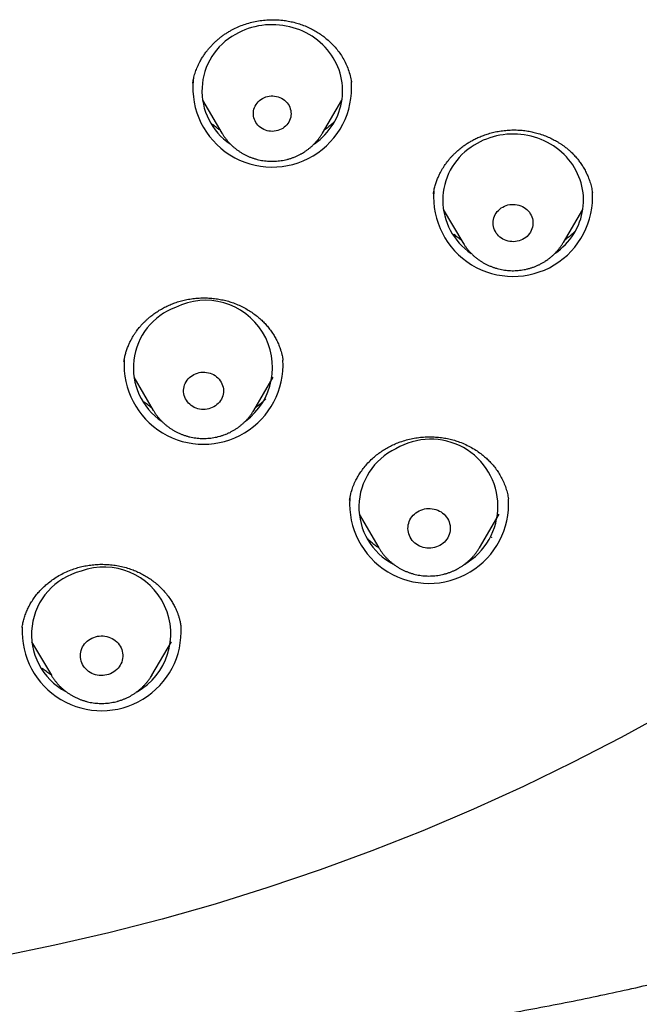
# Model space of a CAD drawing. Header units: millimetres. Extents: x 8 to 562, y 12 to 805.
# Tile 510 of 538: x 324 to 337, y 707 to 728. Entities that reach past the tile are written whole.
import ezdxf

# ---------------------------------------------------------------- set-up
doc = ezdxf.new("R2010")
doc.units = ezdxf.units.MM

msp = doc.modelspace()

# ---------------------------------------------------------------- linework, layer by layer
at = {"color": 7, "linetype": 'Continuous', "lineweight": 30}
for p, q in [((330.993, 726.45), (330.996, 726.437)), ((327.823, 726.059), (328.238, 725.354)), ((330.378, 725.354), (330.794, 726.059)), ((330.378, 725.354), (330.377, 725.352)), ((332.951, 723.729), (333.367, 723.024)), ((335.507, 723.024), (335.922, 723.729)), ((335.507, 723.024), (335.505, 723.021)), ((326.154, 720.508), (326.15, 720.488)), ((329.538, 720.51), (329.537, 720.518)), ((326.361, 720.154), (326.777, 719.448)), ((328.916, 719.448), (329.332, 720.154)), ((328.916, 719.448), (328.914, 719.445)), ((330.954, 717.533), (330.953, 717.528)), ((334.339, 717.558), (334.338, 717.562)), ((331.157, 717.233), (331.579, 716.518)), ((333.719, 716.518), (334.14, 717.233)), ((323.983, 714.831), (323.982, 714.819)), ((327.367, 714.838), (327.366, 714.844)), ((324.185, 714.519), (324.606, 713.804)), ((326.746, 713.804), (327.167, 714.519)), ((326.746, 713.804), (326.744, 713.8))]:
    msp.add_line(p, q, dxfattribs=at)
at = {"color": 7, "linetype": 'Continuous', "lineweight": 30, "flags": 128}
for points in [[(330.203, 725.123), (330.211, 725.129), (330.27, 725.173), (330.326, 725.22), (330.38, 725.268), (330.431, 725.32), (330.479, 725.374), (330.524, 725.43), (330.566, 725.488), (330.606, 725.547), (330.641, 725.609), (330.674, 725.672), (330.703, 725.737), (330.729, 725.803), (330.751, 725.87), (330.77, 725.938), (330.785, 726.007), (330.796, 726.077), (330.804, 726.146), (330.808, 726.217), (330.808, 726.287), (330.804, 726.357), (330.797, 726.427), (330.786, 726.497), (330.771, 726.566), (330.753, 726.634), (330.731, 726.701), (330.706, 726.767), (330.677, 726.832), (330.644, 726.895), (330.609, 726.957), (330.57, 727.017), (330.528, 727.075), (330.483, 727.131), (330.435, 727.185), (330.384, 727.237), (330.331, 727.286), (330.275, 727.333), (330.216, 727.377), (330.156, 727.418), (330.093, 727.456), (330.028, 727.491), (329.962, 727.523), (329.894, 727.553), (329.824, 727.578), (329.753, 727.601), (329.681, 727.62), (329.609, 727.636), (329.535, 727.648), (329.461, 727.657), (329.386, 727.662), (329.311, 727.664), (329.237, 727.663), (329.162, 727.658), (329.088, 727.649), (329.014, 727.637), (328.941, 727.622), (328.869, 727.603), (328.798, 727.58), (328.728, 727.555), (328.66, 727.526), (328.594, 727.494), (328.529, 727.459)], [(329.099, 726.092), (329.133, 726.109), (329.169, 726.124), (329.206, 726.135), (329.244, 726.142), (329.283, 726.146), (329.322, 726.147), (329.36, 726.144), (329.399, 726.137), (329.436, 726.127), (329.472, 726.114), (329.507, 726.098), (329.54, 726.078), (329.57, 726.056), (329.598, 726.03), (329.624, 726.003), (329.646, 725.973), (329.666, 725.942), (329.682, 725.908), (329.694, 725.874), (329.703, 725.838), (329.708, 725.802), (329.71, 725.766), (329.708, 725.729), (329.702, 725.693), (329.692, 725.658), (329.679, 725.623), (329.662, 725.591), (329.642, 725.559), (329.619, 725.53), (329.593, 725.503), (329.564, 725.478), (329.533, 725.456), (329.5, 725.437), (329.465, 725.422), (329.429, 725.409), (329.391, 725.4), (329.353, 725.394), (329.314, 725.392), (329.275, 725.393), (329.237, 725.398), (329.199, 725.406), (329.162, 725.417), (329.127, 725.432), (329.093, 725.45), (329.061, 725.471), (329.032, 725.495), (329.005, 725.521), (328.981, 725.55), (328.96, 725.581), (328.942, 725.613), (328.928, 725.647), (328.917, 725.682), (328.91, 725.718), (328.907, 725.755), (328.907, 725.791), (328.911, 725.827), (328.919, 725.863), (328.93, 725.898), (328.945, 725.932), (328.964, 725.964), (328.985, 725.994), (329.01, 726.022), (329.037, 726.048), (329.067, 726.071), (329.099, 726.092)], [(335.332, 722.794), (335.388, 722.835), (335.445, 722.881), (335.499, 722.93), (335.551, 722.981), (335.599, 723.034), (335.645, 723.09), (335.688, 723.147), (335.728, 723.207), (335.764, 723.268), (335.797, 723.331), (335.827, 723.396), (335.853, 723.461), (335.876, 723.528), (335.895, 723.596), (335.911, 723.665), (335.923, 723.734), (335.931, 723.804), (335.936, 723.874), (335.937, 723.945), (335.934, 724.015), (335.927, 724.085), (335.917, 724.154), (335.903, 724.223), (335.885, 724.292), (335.864, 724.359), (335.839, 724.425), (335.811, 724.49), (335.779, 724.554), (335.744, 724.616), (335.706, 724.677), (335.664, 724.735), (335.62, 724.792), (335.572, 724.846), (335.522, 724.898), (335.469, 724.948), (335.413, 724.995), (335.355, 725.039), (335.295, 725.081), (335.233, 725.119), (335.168, 725.155), (335.102, 725.188), (335.034, 725.218), (334.965, 725.244), (334.894, 725.267), (334.823, 725.287), (334.75, 725.303), (334.676, 725.316), (334.602, 725.326), (334.528, 725.332), (334.453, 725.334), (334.378, 725.333), (334.304, 725.329), (334.229, 725.321), (334.156, 725.309), (334.082, 725.294), (334.01, 725.276), (333.939, 725.254), (333.869, 725.229), (333.801, 725.201), (333.734, 725.17), (333.669, 725.135), (333.605, 725.098), (333.544, 725.057)], [(334.185, 723.759), (334.218, 723.78), (334.253, 723.798), (334.289, 723.812), (334.327, 723.824), (334.366, 723.832), (334.405, 723.836), (334.445, 723.837), (334.484, 723.835), (334.524, 723.829), (334.562, 723.819), (334.599, 723.807), (334.635, 723.791), (334.67, 723.772), (334.702, 723.75), (334.732, 723.725), (334.759, 723.698), (334.783, 723.668), (334.804, 723.637), (334.823, 723.604), (334.837, 723.569), (334.848, 723.533), (334.856, 723.497), (334.86, 723.459), (334.86, 723.422), (334.857, 723.385), (334.849, 723.348), (334.839, 723.312), (334.824, 723.278), (334.806, 723.244), (334.785, 723.213), (334.761, 723.183), (334.734, 723.155), (334.705, 723.131), (334.673, 723.108), (334.639, 723.089), (334.603, 723.073), (334.566, 723.06), (334.527, 723.05), (334.488, 723.044), (334.449, 723.041), (334.409, 723.042), (334.369, 723.046), (334.331, 723.054), (334.293, 723.065), (334.256, 723.079), (334.221, 723.096), (334.188, 723.117), (334.157, 723.14), (334.128, 723.166), (334.102, 723.195), (334.079, 723.225), (334.06, 723.258), (334.043, 723.292), (334.03, 723.327), (334.021, 723.363), (334.015, 723.4), (334.013, 723.437), (334.015, 723.475), (334.02, 723.512), (334.029, 723.548), (334.042, 723.583), (334.058, 723.617), (334.077, 723.65), (334.1, 723.681), (334.126, 723.709), (334.154, 723.735), (334.185, 723.759)], [(327.678, 720.229), (327.715, 720.242), (327.753, 720.252), (327.792, 720.258), (327.832, 720.262), (327.871, 720.261), (327.911, 720.257), (327.95, 720.25), (327.988, 720.239), (328.025, 720.225), (328.06, 720.208), (328.093, 720.187), (328.124, 720.164), (328.153, 720.138), (328.179, 720.11), (328.202, 720.08), (328.222, 720.047), (328.239, 720.014), (328.252, 719.978), (328.262, 719.942), (328.268, 719.905), (328.27, 719.868), (328.269, 719.831), (328.264, 719.794), (328.255, 719.757), (328.242, 719.722), (328.227, 719.688), (328.207, 719.655), (328.185, 719.624), (328.16, 719.595), (328.132, 719.569), (328.101, 719.545), (328.068, 719.524), (328.033, 719.506), (327.997, 719.491), (327.959, 719.48), (327.92, 719.471), (327.881, 719.467), (327.841, 719.465), (327.802, 719.468), (327.762, 719.473), (327.724, 719.482), (327.686, 719.495), (327.65, 719.511), (327.616, 719.529), (327.584, 719.551), (327.554, 719.576), (327.526, 719.603), (327.502, 719.632), (327.48, 719.663), (327.462, 719.696), (327.447, 719.731), (327.435, 719.767), (327.428, 719.803), (327.423, 719.84), (327.423, 719.878), (327.426, 719.915), (327.433, 719.952), (327.444, 719.988), (327.458, 720.023), (327.475, 720.056), (327.496, 720.088), (327.52, 720.118), (327.547, 720.145), (327.576, 720.17), (327.608, 720.193), (327.642, 720.212), (327.678, 720.229)], [(332.437, 717.306), (332.474, 717.323), (332.512, 717.336), (332.552, 717.346), (332.592, 717.353), (332.633, 717.356), (332.674, 717.356), (332.714, 717.352), (332.755, 717.344), (332.794, 717.334), (332.832, 717.32), (332.869, 717.302), (332.904, 717.282), (332.936, 717.259), (332.967, 717.233), (332.994, 717.204), (333.019, 717.174), (333.041, 717.141), (333.059, 717.107), (333.074, 717.071), (333.086, 717.034), (333.094, 716.996), (333.098, 716.958), (333.099, 716.92), (333.095, 716.881), (333.088, 716.843), (333.078, 716.806), (333.064, 716.77), (333.046, 716.735), (333.025, 716.702), (333.001, 716.671), (332.975, 716.642), (332.945, 716.615), (332.913, 716.591), (332.879, 716.57), (332.843, 716.552), (332.805, 716.537), (332.766, 716.525), (332.726, 716.517), (332.685, 716.512), (332.644, 716.511), (332.603, 716.513), (332.563, 716.518), (332.523, 716.527), (332.484, 716.54), (332.447, 716.556), (332.411, 716.574), (332.377, 716.596), (332.346, 716.621), (332.317, 716.648), (332.291, 716.677), (332.267, 716.709), (332.247, 716.743), (332.23, 716.778), (332.217, 716.814), (332.207, 716.852), (332.201, 716.89), (332.199, 716.928), (332.2, 716.966), (332.205, 717.005), (332.214, 717.042), (332.226, 717.079), (332.242, 717.114), (332.261, 717.148), (332.284, 717.181), (332.309, 717.211), (332.337, 717.239), (332.368, 717.264), (332.401, 717.287), (332.437, 717.306)], [(325.545, 714.624), (325.585, 714.634), (325.625, 714.64), (325.666, 714.642), (325.707, 714.641), (325.748, 714.637), (325.788, 714.629), (325.827, 714.618), (325.865, 714.603), (325.902, 714.585), (325.936, 714.564), (325.968, 714.541), (325.998, 714.515), (326.025, 714.486), (326.05, 714.455), (326.071, 714.422), (326.089, 714.387), (326.103, 714.351), (326.114, 714.314), (326.122, 714.276), (326.126, 714.238), (326.125, 714.2), (326.122, 714.161), (326.114, 714.123), (326.103, 714.086), (326.088, 714.05), (326.07, 714.016), (326.049, 713.983), (326.025, 713.952), (325.997, 713.923), (325.967, 713.897), (325.935, 713.874), (325.9, 713.853), (325.864, 713.835), (325.826, 713.821), (325.787, 713.81), (325.747, 713.802), (325.706, 713.797), (325.665, 713.797), (325.624, 713.799), (325.584, 713.805), (325.544, 713.815), (325.506, 713.828), (325.468, 713.844), (325.433, 713.863), (325.399, 713.886), (325.368, 713.911), (325.34, 713.938), (325.314, 713.968), (325.291, 714), (325.272, 714.034), (325.255, 714.069), (325.242, 714.106), (325.233, 714.143), (325.228, 714.182), (325.226, 714.22), (325.228, 714.258), (325.234, 714.297), (325.243, 714.334), (325.256, 714.371), (325.272, 714.406), (325.292, 714.44), (325.315, 714.472), (325.341, 714.501), (325.369, 714.529), (325.4, 714.554), (325.434, 714.576), (325.469, 714.595), (325.507, 714.611), (325.545, 714.624)], [(337.758, 713.04), (336.739, 712.478), (335.705, 711.943), (334.656, 711.433), (333.593, 710.949), (332.517, 710.491), (331.429, 710.06), (330.329, 709.656), (329.218, 709.279), (328.096, 708.93), (326.966, 708.609), (325.827, 708.315), (324.68, 708.05), (323.526, 707.813), (322.366, 707.605), (321.201, 707.425), (320.031, 707.274), (318.857, 707.152), (317.68, 707.059)]]:
    msp.add_lwpolyline(points, dxfattribs=at)
at = {"color": 7, "linetype": 'Continuous', "lineweight": 30}
for centre, radius, start, end in [((329.179, 726.256), 1.367, 118.3921, 236.0066), ((329.309, 726.321), 1.691, 174.5153, 4.1622), ((334.304, 723.925), 1.364, 123.8542, 236.1092), ((334.437, 723.993), 1.692, 175.7531, 3.8505), ((327.886, 720.363), 1.429, 306.632, 116.4654), ((327.726, 720.353), 1.374, 110.2985, 236.014), ((327.847, 720.419), 1.693, 176.5121, 3.3487), ((332.682, 717.403), 1.431, 300.2298, 121.1435), ((332.527, 717.386), 1.373, 115.2184, 242.3715), ((332.649, 717.454), 1.693, 176.1196, 3.5976), ((325.565, 714.676), 1.382, 103.5947, 241.9814), ((325.73, 714.687), 1.42, 299.5584, 110.1667), ((325.676, 714.742), 1.694, 177.2034, 3.3427)]:
    msp.add_arc(centre, radius, start, end, dxfattribs=at)
for points, knots in [([(327.615, 726.416), (327.616, 726.421), (327.618, 726.433), (327.622, 726.457), (327.628, 726.488), (327.636, 726.528), (327.649, 726.576), (327.665, 726.63), (327.684, 726.685), (327.705, 726.74), (327.728, 726.793), (327.753, 726.846), (327.784, 726.905), (327.823, 726.971), (327.87, 727.042), (327.917, 727.105), (327.958, 727.156), (327.992, 727.194), (328.018, 727.222), (328.041, 727.247), (328.068, 727.274), (328.102, 727.306), (328.146, 727.345), (328.196, 727.387), (328.251, 727.429), (328.309, 727.47), (328.371, 727.509), (328.451, 727.555), (328.552, 727.606), (328.677, 727.658), (328.809, 727.7), (328.946, 727.734), (329.088, 727.757), (329.233, 727.77), (329.382, 727.771), (329.522, 727.762), (329.652, 727.742), (329.772, 727.716), (329.891, 727.682), (330.008, 727.639), (330.117, 727.59), (330.219, 727.535), (330.314, 727.477), (330.408, 727.41), (330.499, 727.335), (330.587, 727.252), (330.67, 727.16), (330.747, 727.06), (330.817, 726.951), (330.878, 726.833), (330.929, 726.708), (330.969, 726.579), (330.985, 726.492), (330.993, 726.45)], [0, 0, 0, 0, 0.004667, 0.010537, 0.017675, 0.02727, 0.038555, 0.051326, 0.064261, 0.077115, 0.089892, 0.102594, 0.115225, 0.133956, 0.152538, 0.170127, 0.18503, 0.194824, 0.20293, 0.209502, 0.216521, 0.227217, 0.239702, 0.253909, 0.268699, 0.283691, 0.29889, 0.314299, 0.341666, 0.369544, 0.397954, 0.426827, 0.456132, 0.485881, 0.51609, 0.546782, 0.571708, 0.596971, 0.622447, 0.648129, 0.674292, 0.697003, 0.720565, 0.744976, 0.77023, 0.796322, 0.823254, 0.851032, 0.879672, 0.909188, 0.939595, 0.970895, 1, 1, 1, 1]), ([(327.616, 726.418), (327.615, 726.416), (327.615, 726.414), (327.615, 726.413), (327.615, 726.413)], [0, 0, 0, 0, 0.961339, 1, 1, 1, 1]), ([(330.998, 726.436), (330.997, 726.439), (330.997, 726.444), (330.996, 726.449), (330.995, 726.451)], [0, 0, 0, 0, 0.653659, 1, 1, 1, 1]), ([(314.5, 704.917), (314.752, 704.917), (315.253, 704.918), (315.996, 704.926), (316.726, 704.937), (317.443, 704.953), (318.145, 704.973), (318.821, 704.996), (319.472, 705.021), (320.097, 705.05), (320.71, 705.08), (321.311, 705.113), (321.9, 705.149), (322.476, 705.186), (323.041, 705.226), (323.594, 705.267), (324.135, 705.309), (324.661, 705.353), (325.173, 705.398), (325.67, 705.444), (326.155, 705.491), (326.632, 705.538), (327.1, 705.587), (327.559, 705.637), (328.007, 705.687), (328.442, 705.738), (328.863, 705.789), (329.27, 705.839), (329.663, 705.89), (330.044, 705.94), (330.417, 705.99), (330.78, 706.04), (331.133, 706.09), (331.475, 706.14), (331.805, 706.189), (332.127, 706.238), (332.444, 706.287), (332.891, 706.358), (333.465, 706.451), (334.165, 706.571), (334.857, 706.696), (335.544, 706.827), (336.219, 706.965), (336.883, 707.109), (337.533, 707.258), (338.173, 707.415), (338.715, 707.557), (339.161, 707.678), (339.514, 707.778), (339.866, 707.88), (340.223, 707.988), (340.587, 708.101), (340.961, 708.222), (341.334, 708.346), (341.704, 708.474), (342.072, 708.605), (342.447, 708.744), (342.83, 708.891), (343.22, 709.046), (343.517, 709.168), (343.717, 709.252), (343.816, 709.295), (343.909, 709.334), (343.993, 709.371), (344.068, 709.404), (344.13, 709.431), (344.179, 709.453), (344.216, 709.469), (344.243, 709.481), (344.264, 709.491), (344.284, 709.5), (344.313, 709.512), (344.353, 709.531), (344.407, 709.555), (344.472, 709.584), (344.546, 709.618), (344.63, 709.657), (344.725, 709.701), (344.83, 709.75), (344.944, 709.804), (345.069, 709.864), (345.203, 709.929), (345.344, 709.998), (345.488, 710.07), (345.631, 710.142), (345.808, 710.232), (346.019, 710.342), (346.26, 710.47), (346.49, 710.595), (346.71, 710.716), (346.919, 710.835), (347.12, 710.95), (347.313, 711.063), (347.497, 711.174), (347.675, 711.281), (347.87, 711.402), (348.087, 711.539), (348.33, 711.695), (348.577, 711.858), (348.772, 711.99), (348.913, 712.086), (349, 712.146), (349.087, 712.207), (349.174, 712.268), (349.256, 712.326), (349.336, 712.383), (349.41, 712.436), (349.477, 712.485), (349.533, 712.526), (349.577, 712.558), (349.613, 712.584), (349.642, 712.606), (349.671, 712.627), (349.703, 712.651), (349.74, 712.679), (349.782, 712.71), (349.836, 712.751), (349.904, 712.802), (349.988, 712.866), (350.082, 712.938), (350.186, 713.019), (350.298, 713.107), (350.419, 713.202), (350.547, 713.305), (350.681, 713.414), (350.834, 713.541), (351.007, 713.686), (351.201, 713.852), (351.402, 714.028), (351.602, 714.207), (351.8, 714.389), (351.949, 714.528), (352.056, 714.629), (352.119, 714.689), (352.182, 714.75), (352.244, 714.809), (352.305, 714.869), (352.364, 714.927), (352.418, 714.98), (352.463, 715.025), (352.499, 715.061), (352.529, 715.091), (352.558, 715.12), (352.589, 715.152), (352.628, 715.191), (352.675, 715.239), (352.734, 715.299), (352.801, 715.368), (352.872, 715.442), (352.949, 715.523), (353.03, 715.608), (353.116, 715.7), (353.204, 715.795), (353.325, 715.927), (353.477, 716.096), (353.663, 716.306), (353.852, 716.525), (353.999, 716.699), (354.104, 716.826), (354.166, 716.901), (354.227, 716.976), (354.287, 717.049), (354.346, 717.123), (354.403, 717.194), (354.457, 717.262), (354.502, 717.319), (354.538, 717.366), (354.565, 717.399), (354.582, 717.422), (354.593, 717.436), (354.605, 717.451), (354.62, 717.47), (354.641, 717.498), (354.68, 717.548), (354.736, 717.622), (354.809, 717.717), (354.886, 717.82), (354.967, 717.928), (355.083, 718.086), (355.234, 718.296), (355.419, 718.557), (355.566, 718.772), (355.677, 718.936), (355.75, 719.045), (355.82, 719.152), (355.885, 719.251), (355.941, 719.339), (355.988, 719.411), (356.025, 719.47), (356.055, 719.516), (356.078, 719.553), (356.095, 719.58), (356.109, 719.602), (356.122, 719.624), (356.141, 719.653), (356.163, 719.689), (356.207, 719.76), (356.274, 719.868), (356.364, 720.015), (356.45, 720.159), (356.532, 720.299), (356.597, 720.409), (356.649, 720.499), (356.686, 720.564), (356.716, 720.617), (356.739, 720.657), (356.756, 720.686), (356.769, 720.71), (356.781, 720.732), (356.797, 720.759), (356.816, 720.794), (356.847, 720.85), (356.888, 720.923), (356.937, 721.012), (356.985, 721.1), (357.033, 721.188), (357.079, 721.274), (357.124, 721.359), (357.168, 721.441), (357.204, 721.51), (357.232, 721.565), (357.253, 721.604), (357.27, 721.639), (357.286, 721.668), (357.298, 721.693), (357.308, 721.713), (357.32, 721.735), (357.335, 721.764), (357.355, 721.804), (357.381, 721.855), (357.41, 721.912), (357.439, 721.971), (357.472, 722.037), (357.508, 722.11), (357.547, 722.19), (357.583, 722.263), (357.616, 722.332), (357.648, 722.398), (357.681, 722.466), (357.711, 722.53), (357.736, 722.583), (357.754, 722.623), (357.768, 722.652), (357.779, 722.675), (357.79, 722.699), (357.803, 722.727), (357.821, 722.766), (357.845, 722.818), (357.875, 722.885), (357.91, 722.96), (357.947, 723.042), (357.989, 723.137), (358.038, 723.246), (358.093, 723.371), (358.137, 723.474), (358.17, 723.551), (358.191, 723.598), (358.208, 723.638), (358.221, 723.67), (358.231, 723.694), (358.24, 723.715), (358.25, 723.739), (358.264, 723.771), (358.28, 723.811), (358.3, 723.857), (358.32, 723.905), (358.34, 723.954), (358.359, 724.001), (358.378, 724.046), (358.405, 724.112), (358.438, 724.194), (358.477, 724.29), (358.511, 724.377), (358.541, 724.453), (358.568, 724.521), (358.59, 724.579), (358.609, 724.628), (358.626, 724.672), (358.644, 724.717), (358.66, 724.76), (358.676, 724.802), (358.691, 724.842), (358.71, 724.891), (358.733, 724.952), (358.76, 725.025), (358.792, 725.11), (358.827, 725.207), (358.866, 725.314), (358.909, 725.432), (358.955, 725.56), (358.986, 725.65), (359.002, 725.696)], [0, 0, 0, 0, 0.014172, 0.028087, 0.041746, 0.055152, 0.068304, 0.081203, 0.093134, 0.104842, 0.116328, 0.12759, 0.138631, 0.14945, 0.160048, 0.170425, 0.180581, 0.190519, 0.20007, 0.209412, 0.218545, 0.227467, 0.236335, 0.244985, 0.253414, 0.261624, 0.269613, 0.277244, 0.284662, 0.291867, 0.298858, 0.305771, 0.312461, 0.318928, 0.325172, 0.331228, 0.337235, 0.343211, 0.356642, 0.369924, 0.383127, 0.39624, 0.409248, 0.421905, 0.434433, 0.446819, 0.459056, 0.465987, 0.472877, 0.479728, 0.4867, 0.493881, 0.501273, 0.508878, 0.51604, 0.523385, 0.530916, 0.538636, 0.546549, 0.554661, 0.556755, 0.558832, 0.560745, 0.562473, 0.564015, 0.565371, 0.566305, 0.567075, 0.567632, 0.567997, 0.568388, 0.568869, 0.56978, 0.570902, 0.572235, 0.573779, 0.575535, 0.577503, 0.579683, 0.582077, 0.584684, 0.587504, 0.590534, 0.593602, 0.596624, 0.599598, 0.604925, 0.61009, 0.615092, 0.619805, 0.62436, 0.628757, 0.632995, 0.637074, 0.640993, 0.644804, 0.650147, 0.655633, 0.661263, 0.667037, 0.669025, 0.67103, 0.673052, 0.67509, 0.677058, 0.678834, 0.680682, 0.682263, 0.683578, 0.684626, 0.68542, 0.686066, 0.686727, 0.687474, 0.688345, 0.689338, 0.690455, 0.692225, 0.694236, 0.69649, 0.698985, 0.701723, 0.704649, 0.707797, 0.711102, 0.714558, 0.719175, 0.724039, 0.72915, 0.734511, 0.739437, 0.74456, 0.74621, 0.74788, 0.749569, 0.751243, 0.752773, 0.754495, 0.755964, 0.757181, 0.758146, 0.758857, 0.759655, 0.760493, 0.761398, 0.762796, 0.764409, 0.766236, 0.768279, 0.770355, 0.772615, 0.775048, 0.777557, 0.780118, 0.785296, 0.790667, 0.796228, 0.801982, 0.803829, 0.805696, 0.807582, 0.80943, 0.811121, 0.813041, 0.8147, 0.8161, 0.81724, 0.818121, 0.818558, 0.818883, 0.819175, 0.819646, 0.820306, 0.821156, 0.823326, 0.825643, 0.828102, 0.830703, 0.833443, 0.83944, 0.845601, 0.851928, 0.85446, 0.857017, 0.859554, 0.861843, 0.863855, 0.86559, 0.866832, 0.867879, 0.86873, 0.869385, 0.869725, 0.870206, 0.870864, 0.871701, 0.872662, 0.875715, 0.879044, 0.882589, 0.885438, 0.888382, 0.889962, 0.891459, 0.892711, 0.893501, 0.894146, 0.894646, 0.895057, 0.895638, 0.896421, 0.897405, 0.899312, 0.901289, 0.903234, 0.905149, 0.907031, 0.908883, 0.910703, 0.912415, 0.913388, 0.91425, 0.915, 0.915638, 0.916165, 0.91658, 0.916954, 0.917584, 0.918463, 0.919591, 0.92089, 0.922151, 0.923363, 0.925168, 0.926852, 0.928525, 0.92986, 0.931263, 0.932735, 0.934263, 0.935314, 0.936152, 0.936777, 0.93719, 0.937648, 0.938244, 0.938977, 0.940153, 0.941566, 0.943201, 0.944938, 0.946751, 0.949239, 0.951857, 0.954604, 0.955735, 0.956721, 0.957561, 0.958254, 0.958696, 0.959075, 0.959576, 0.960234, 0.961066, 0.96206, 0.963102, 0.964113, 0.965091, 0.966037, 0.966951, 0.969164, 0.971162, 0.972948, 0.97453, 0.975921, 0.977122, 0.978134, 0.978963, 0.979859, 0.980952, 0.981632, 0.982477, 0.983488, 0.984664, 0.98621, 0.987972, 0.989949, 0.992141, 0.994547, 0.997166, 1, 1, 1, 1]), ([(328.205, 725.41), (328.185, 725.425), (328.135, 725.46), (328.08, 725.506), (328.045, 725.537), (328.036, 725.545)], [0, 0, 0, 0, 0.344735, 0.834925, 1, 1, 1, 1]), ([(330.64, 725.607), (330.637, 725.604), (330.619, 725.585), (330.584, 725.553), (330.527, 725.502), (330.471, 725.456), (330.429, 725.426), (330.415, 725.416)], [0, 0, 0, 0, 0.044132, 0.265788, 0.480112, 0.821086, 1, 1, 1, 1]), ([(328.239, 725.353), (328.24, 725.352), (328.251, 725.332), (328.274, 725.296), (328.31, 725.245), (328.349, 725.196), (328.391, 725.148), (328.435, 725.103), (328.481, 725.061), (328.53, 725.02), (328.581, 724.982), (328.634, 724.947), (328.689, 724.914), (328.746, 724.884), (328.804, 724.857), (328.863, 724.833), (328.924, 724.812), (328.986, 724.795), (329.049, 724.78), (329.112, 724.768), (329.176, 724.76), (329.241, 724.755), (329.305, 724.753), (329.37, 724.755), (329.435, 724.76), (329.499, 724.768), (329.562, 724.779), (329.625, 724.793), (329.688, 724.811), (329.749, 724.832), (329.809, 724.856), (329.866, 724.882), (329.908, 724.904), (329.931, 724.917), (329.936, 724.92)], [0, 0, 0, 0, 0.001979, 0.034594, 0.067243, 0.099927, 0.132648, 0.165408, 0.198206, 0.231043, 0.263918, 0.296832, 0.329782, 0.362768, 0.395787, 0.428837, 0.461917, 0.495024, 0.528154, 0.561307, 0.594478, 0.627665, 0.660864, 0.694074, 0.72729, 0.760509, 0.793727, 0.826941, 0.860148, 0.893344, 0.926527, 0.959692, 0.991012, 1, 1, 1, 1]), ([(329.936, 724.92), (329.948, 724.927), (329.979, 724.945), (330.026, 724.976), (330.078, 725.014), (330.127, 725.054), (330.175, 725.097), (330.219, 725.142), (330.262, 725.189), (330.301, 725.239), (330.338, 725.29), (330.363, 725.328), (330.375, 725.349), (330.377, 725.352)], [0, 0, 0, 0, 0.068416, 0.17049, 0.272517, 0.374445, 0.476267, 0.577975, 0.679565, 0.781032, 0.882374, 0.98359, 1, 1, 1, 1]), ([(332.74, 724.059), (332.746, 724.094), (332.758, 724.162), (332.784, 724.258), (332.814, 724.346), (332.846, 724.424), (332.879, 724.494), (332.912, 724.556), (332.945, 724.612), (332.977, 724.662), (333.007, 724.705), (333.032, 724.738), (333.05, 724.762), (333.065, 724.78), (333.078, 724.796), (333.092, 724.813), (333.115, 724.84), (333.15, 724.878), (333.206, 724.935), (333.278, 725.001), (333.358, 725.064), (333.432, 725.116), (333.502, 725.161), (333.58, 725.206), (333.666, 725.249), (333.76, 725.289), (333.862, 725.327), (333.972, 725.36), (334.09, 725.387), (334.215, 725.408), (334.344, 725.42), (334.473, 725.424), (334.598, 725.418), (334.718, 725.405), (334.832, 725.384), (334.949, 725.356), (335.066, 725.319), (335.182, 725.272), (335.289, 725.222), (335.373, 725.175), (335.438, 725.134), (335.49, 725.099), (335.544, 725.059), (335.602, 725.013), (335.662, 724.96), (335.725, 724.899), (335.785, 724.833), (335.842, 724.762), (335.895, 724.687), (335.946, 724.605), (335.994, 724.516), (336.037, 724.419), (336.075, 724.315), (336.107, 724.204), (336.121, 724.127), (336.128, 724.087)], [0, 0, 0, 0, 0.024002, 0.046226, 0.0667, 0.085444, 0.102468, 0.117777, 0.131376, 0.14508, 0.156455, 0.165502, 0.171884, 0.176228, 0.180244, 0.184963, 0.190386, 0.203086, 0.217295, 0.241712, 0.264871, 0.281233, 0.298611, 0.317178, 0.336938, 0.357897, 0.380062, 0.403439, 0.428035, 0.45386, 0.480592, 0.506706, 0.532021, 0.55655, 0.58019, 0.602912, 0.630052, 0.655812, 0.680203, 0.703233, 0.715785, 0.728485, 0.742673, 0.758399, 0.775657, 0.794444, 0.814759, 0.833791, 0.853997, 0.87538, 0.897946, 0.921696, 0.946626, 0.972731, 1, 1, 1, 1]), ([(333.339, 723.071), (333.323, 723.082), (333.277, 723.114), (333.224, 723.158), (333.188, 723.19), (333.178, 723.2)], [0, 0, 0, 0, 0.292732, 0.802077, 1, 1, 1, 1]), ([(335.765, 723.271), (335.763, 723.269), (335.747, 723.252), (335.714, 723.221), (335.657, 723.17), (335.6, 723.122), (335.556, 723.091), (335.539, 723.079)], [0, 0, 0, 0, 0.024829, 0.244432, 0.456771, 0.794591, 1, 1, 1, 1]), ([(333.367, 723.024), (333.376, 723.01), (333.395, 722.977), (333.428, 722.929), (333.466, 722.879), (333.507, 722.832), (333.551, 722.786), (333.597, 722.742), (333.645, 722.701), (333.695, 722.663), (333.748, 722.626), (333.802, 722.593), (333.858, 722.562), (333.916, 722.535), (333.975, 722.51), (334.035, 722.488), (334.097, 722.469), (334.159, 722.454), (334.223, 722.441), (334.287, 722.432), (334.351, 722.426), (334.416, 722.423), (334.48, 722.424), (334.545, 722.428), (334.609, 722.435), (334.673, 722.445), (334.736, 722.459), (334.799, 722.476), (334.86, 722.495), (334.92, 722.518), (334.979, 722.544), (335.037, 722.573), (335.091, 722.605), (335.131, 722.63), (335.152, 722.645), (335.157, 722.648)], [0, 0, 0, 0, 0.0246, 0.055468, 0.086368, 0.117303, 0.148274, 0.179281, 0.210325, 0.241406, 0.272523, 0.303674, 0.33486, 0.366078, 0.397326, 0.428603, 0.459905, 0.491231, 0.522579, 0.553944, 0.585326, 0.61672, 0.648125, 0.679537, 0.710952, 0.742367, 0.77378, 0.805186, 0.836584, 0.867969, 0.899339, 0.930691, 0.962021, 0.991593, 1, 1, 1, 1]), ([(335.157, 722.648), (335.169, 722.656), (335.198, 722.677), (335.242, 722.712), (335.29, 722.754), (335.336, 722.799), (335.379, 722.845), (335.419, 722.894), (335.456, 722.945), (335.485, 722.987), (335.5, 723.013), (335.505, 723.021)], [0, 0, 0, 0, 0.083266, 0.206935, 0.330535, 0.453999, 0.577321, 0.700496, 0.82352, 0.94639, 1, 1, 1, 1]), ([(326.152, 720.492), (326.156, 720.516), (326.164, 720.566), (326.183, 720.644), (326.207, 720.727), (326.236, 720.807), (326.27, 720.885), (326.306, 720.956), (326.344, 721.023), (326.381, 721.081), (326.416, 721.131), (326.448, 721.174), (326.475, 721.208), (326.499, 721.236), (326.522, 721.263), (326.55, 721.293), (326.585, 721.329), (326.626, 721.369), (326.672, 721.41), (326.733, 721.462), (326.809, 721.519), (326.901, 721.579), (326.994, 721.632), (327.088, 721.679), (327.186, 721.721), (327.292, 721.758), (327.405, 721.79), (327.525, 721.815), (327.653, 721.834), (327.779, 721.843), (327.902, 721.844), (328.022, 721.837), (328.142, 721.823), (328.261, 721.801), (328.375, 721.772), (328.491, 721.734), (328.606, 721.688), (328.719, 721.631), (328.824, 721.57), (328.919, 721.505), (329.006, 721.437), (329.084, 721.368), (329.156, 721.296), (329.223, 721.219), (329.288, 721.135), (329.346, 721.046), (329.397, 720.955), (329.441, 720.862), (329.474, 720.776), (329.497, 720.701), (329.513, 720.643), (329.524, 720.593), (329.531, 720.551), (329.535, 720.528), (329.537, 720.518)], [0, 0, 0, 0, 0.017168, 0.035462, 0.054903, 0.075517, 0.092849, 0.110852, 0.127858, 0.14279, 0.155656, 0.167622, 0.177009, 0.183879, 0.19102, 0.199954, 0.210474, 0.222724, 0.236285, 0.249712, 0.273471, 0.296398, 0.318502, 0.33983, 0.361675, 0.384599, 0.408583, 0.433637, 0.459775, 0.487005, 0.510542, 0.534851, 0.559863, 0.584557, 0.608626, 0.632086, 0.659334, 0.68553, 0.710704, 0.734874, 0.758049, 0.780237, 0.80144, 0.82282, 0.845867, 0.870582, 0.892453, 0.915489, 0.939693, 0.954769, 0.968873, 0.981087, 0.991445, 1, 1, 1, 1]), ([(326.747, 719.499), (326.729, 719.511), (326.682, 719.544), (326.629, 719.588), (326.594, 719.62), (326.585, 719.628)], [0, 0, 0, 0, 0.316813, 0.824933, 1, 1, 1, 1]), ([(329.172, 719.692), (329.169, 719.69), (329.152, 719.672), (329.118, 719.64), (329.062, 719.59), (329.006, 719.544), (328.964, 719.514), (328.949, 719.504)], [0, 0, 0, 0, 0.034663, 0.256753, 0.471505, 0.813176, 1, 1, 1, 1]), ([(326.777, 719.449), (326.782, 719.439), (326.798, 719.412), (326.828, 719.368), (326.865, 719.317), (326.905, 719.269), (326.948, 719.223), (326.993, 719.179), (327.041, 719.137), (327.091, 719.097), (327.143, 719.061), (327.196, 719.026), (327.252, 718.995), (327.309, 718.967), (327.368, 718.941), (327.428, 718.918), (327.489, 718.899), (327.552, 718.882), (327.615, 718.869), (327.679, 718.859), (327.743, 718.852), (327.807, 718.848), (327.872, 718.848), (327.937, 718.851), (328.001, 718.857), (328.065, 718.867), (328.129, 718.879), (328.191, 718.895), (328.252, 718.914), (328.297, 718.93), (328.321, 718.94), (328.326, 718.942)], [0, 0, 0, 0, 0.018746, 0.054365, 0.090021, 0.125717, 0.161453, 0.197232, 0.233053, 0.268917, 0.304822, 0.340768, 0.376754, 0.412777, 0.448836, 0.484929, 0.521052, 0.557203, 0.593379, 0.629577, 0.665795, 0.702029, 0.738275, 0.77453, 0.81079, 0.847052, 0.883311, 0.919565, 0.955809, 0.990067, 1, 1, 1, 1]), ([(328.326, 718.942), (328.34, 718.948), (328.373, 718.961), (328.424, 718.986), (328.48, 719.017), (328.535, 719.051), (328.588, 719.087), (328.638, 719.126), (328.687, 719.167), (328.733, 719.211), (328.777, 719.257), (328.818, 719.305), (328.856, 719.355), (328.888, 719.402), (328.906, 719.433), (328.914, 719.445)], [0, 0, 0, 0, 0.054136, 0.135369, 0.21658, 0.297729, 0.37881, 0.459817, 0.540742, 0.621579, 0.702325, 0.782975, 0.863527, 0.943979, 1, 1, 1, 1]), ([(330.955, 717.535), (330.959, 717.56), (330.967, 717.608), (330.983, 717.675), (331, 717.735), (331.018, 717.791), (331.039, 717.846), (331.063, 717.902), (331.095, 717.97), (331.139, 718.05), (331.197, 718.141), (331.266, 718.235), (331.348, 718.33), (331.437, 718.418), (331.531, 718.498), (331.624, 718.567), (331.721, 718.63), (331.823, 718.686), (331.928, 718.735), (332.042, 718.78), (332.165, 718.818), (332.297, 718.849), (332.429, 718.871), (332.561, 718.882), (332.692, 718.885), (332.82, 718.879), (332.946, 718.864), (333.069, 718.842), (333.186, 718.811), (333.307, 718.771), (333.431, 718.719), (333.554, 718.656), (333.669, 718.585), (333.767, 718.513), (333.851, 718.443), (333.925, 718.373), (333.996, 718.297), (334.065, 718.213), (334.129, 718.12), (334.189, 718.019), (334.241, 717.909), (334.284, 717.793), (334.318, 717.676), (334.331, 717.599), (334.338, 717.561)], [0, 0, 0, 0, 0.018342, 0.034695, 0.049064, 0.061661, 0.074551, 0.08827, 0.10282, 0.124597, 0.148025, 0.173115, 0.199875, 0.228317, 0.252726, 0.276974, 0.301069, 0.325028, 0.348796, 0.372289, 0.400142, 0.427646, 0.454815, 0.481653, 0.508164, 0.53435, 0.560171, 0.585481, 0.610283, 0.634575, 0.664231, 0.693106, 0.721194, 0.74848, 0.769725, 0.7909, 0.813277, 0.836918, 0.861815, 0.887964, 0.915368, 0.943768, 0.972011, 1, 1, 1, 1]), ([(331.581, 716.515), (331.564, 716.526), (331.521, 716.555), (331.451, 716.609), (331.382, 716.668), (331.341, 716.709), (331.325, 716.725)], [0, 0, 0, 0, 0.178291, 0.458716, 0.791849, 1, 1, 1, 1]), ([(333.981, 716.737), (333.98, 716.736), (333.978, 716.734), (333.977, 716.732), (333.976, 716.732)], [0, 0, 0, 0, 0.607016, 1, 1, 1, 1]), ([(331.578, 716.519), (331.579, 716.518), (331.59, 716.499), (331.613, 716.463), (331.649, 716.411), (331.688, 716.362), (331.73, 716.315), (331.774, 716.269), (331.82, 716.227), (331.869, 716.186), (331.92, 716.148), (331.973, 716.112), (332.027, 716.08), (332.084, 716.05), (332.142, 716.023), (332.201, 715.999), (332.262, 715.978), (332.324, 715.96), (332.387, 715.945), (332.45, 715.933), (332.514, 715.925), (332.579, 715.919), (332.643, 715.918), (332.708, 715.919), (332.773, 715.924), (332.837, 715.931), (332.9, 715.943), (332.963, 715.957), (333.026, 715.974), (333.087, 715.995), (333.146, 716.018), (333.189, 716.038), (333.212, 716.05), (333.218, 716.052)], [0, 0, 0, 0, 0.002099, 0.035828, 0.069592, 0.103392, 0.13723, 0.171108, 0.205026, 0.238984, 0.272982, 0.307019, 0.341094, 0.375206, 0.409353, 0.443532, 0.477741, 0.511979, 0.546241, 0.580526, 0.614831, 0.649152, 0.683486, 0.717831, 0.752182, 0.786537, 0.820891, 0.855241, 0.889583, 0.923915, 0.958233, 0.990653, 1, 1, 1, 1]), ([(333.218, 716.052), (333.23, 716.059), (333.262, 716.075), (333.311, 716.104), (333.365, 716.139), (333.417, 716.176), (333.466, 716.217), (333.513, 716.259), (333.558, 716.304), (333.601, 716.351), (333.64, 716.401), (333.677, 716.452), (333.703, 716.491), (333.716, 716.514), (333.719, 716.519)], [0, 0, 0, 0, 0.061444, 0.153345, 0.245211, 0.336995, 0.42869, 0.52029, 0.611788, 0.70318, 0.794461, 0.88563, 0.976686, 1, 1, 1, 1]), ([(323.983, 714.819), (323.989, 714.852), (324, 714.917), (324.025, 715.016), (324.058, 715.114), (324.098, 715.21), (324.143, 715.3), (324.196, 715.39), (324.257, 715.478), (324.325, 715.563), (324.396, 715.64), (324.47, 715.711), (324.555, 715.783), (324.653, 715.855), (324.768, 715.928), (324.892, 715.993), (325.017, 716.047), (325.139, 716.089), (325.258, 716.121), (325.382, 716.145), (325.509, 716.161), (325.638, 716.169), (325.769, 716.167), (325.901, 716.156), (326.033, 716.137), (326.164, 716.107), (326.286, 716.07), (326.399, 716.027), (326.502, 715.98), (326.602, 715.926), (326.699, 715.865), (326.792, 715.797), (326.884, 715.719), (326.973, 715.632), (327.055, 715.538), (327.125, 715.445), (327.183, 715.355), (327.228, 715.273), (327.263, 715.2), (327.29, 715.135), (327.313, 715.071), (327.333, 715.003), (327.352, 714.927), (327.362, 714.873), (327.366, 714.844)], [0, 0, 0, 0, 0.023607, 0.047251, 0.070944, 0.094321, 0.11683, 0.138469, 0.163284, 0.186855, 0.209184, 0.230336, 0.251554, 0.278821, 0.306924, 0.335875, 0.365695, 0.390204, 0.415273, 0.440784, 0.466738, 0.493003, 0.51954, 0.546354, 0.573445, 0.600814, 0.628465, 0.651732, 0.67521, 0.698903, 0.722814, 0.746948, 0.771305, 0.79977, 0.826588, 0.851747, 0.87524, 0.897068, 0.913992, 0.929771, 0.944433, 0.960247, 0.978767, 1, 1, 1, 1]), ([(324.608, 713.802), (324.578, 713.822), (324.52, 713.863), (324.455, 713.916), (324.419, 713.948), (324.41, 713.956)], [0, 0, 0, 0, 0.4280777, 0.8493646, 1, 1, 1, 1]), ([(324.606, 713.805), (324.61, 713.798), (324.624, 713.773), (324.652, 713.731), (324.689, 713.681), (324.729, 713.632), (324.771, 713.585), (324.816, 713.541), (324.863, 713.499), (324.913, 713.459), (324.964, 713.422), (325.018, 713.387), (325.073, 713.355), (325.13, 713.326), (325.189, 713.3), (325.249, 713.277), (325.31, 713.257), (325.372, 713.24), (325.435, 713.226), (325.499, 713.216), (325.563, 713.208), (325.627, 713.204), (325.692, 713.204), (325.757, 713.206), (325.821, 713.212), (325.885, 713.221), (325.947, 713.233), (325.994, 713.244), (326.019, 713.251), (326.025, 713.253)], [0, 0, 0, 0, 0.014787, 0.053396, 0.092046, 0.130738, 0.169474, 0.208255, 0.247083, 0.285956, 0.324875, 0.363839, 0.402845, 0.441893, 0.480979, 0.520102, 0.559259, 0.598447, 0.637663, 0.676903, 0.716164, 0.755443, 0.794736, 0.83404, 0.87335, 0.912662, 0.951972, 0.98916, 1, 1, 1, 1]), ([(326.025, 713.253), (326.039, 713.257), (326.073, 713.267), (326.127, 713.286), (326.187, 713.31), (326.245, 713.338), (326.302, 713.368), (326.356, 713.401), (326.409, 713.437), (326.46, 713.476), (326.509, 713.517), (326.556, 713.56), (326.6, 713.606), (326.641, 713.654), (326.68, 713.703), (326.714, 713.752), (326.734, 713.785), (326.743, 713.8)], [0, 0, 0, 0, 0.045998, 0.115274, 0.18454, 0.253769, 0.322955, 0.392089, 0.461166, 0.53018, 0.599126, 0.667998, 0.736792, 0.805505, 0.874135, 0.94268, 1, 1, 1, 1])]:
    msp.add_open_spline(points, degree=3, knots=knots, dxfattribs=at)

doc.saveas('drawing.dxf')
